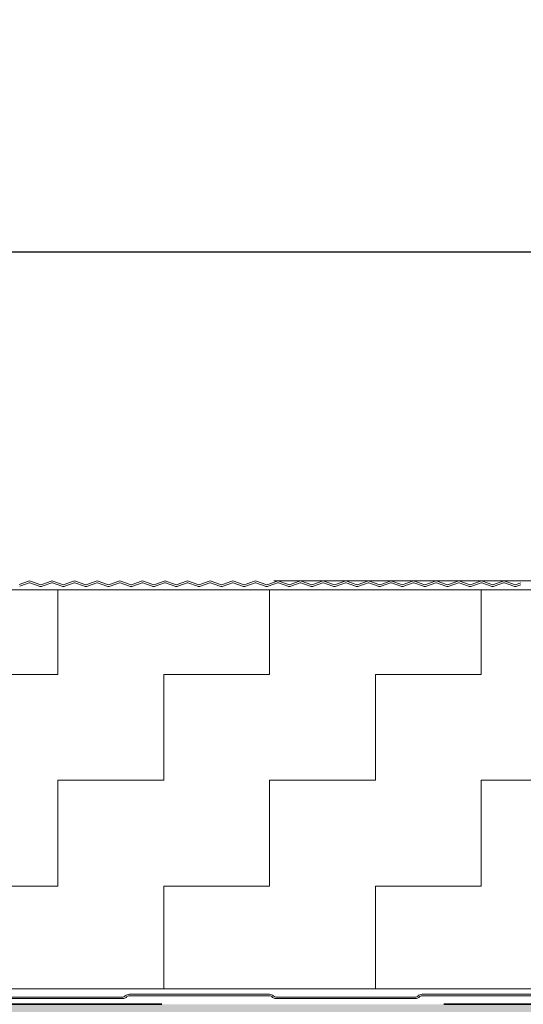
# Model space of a CAD drawing. Header units: metres. Extents: x 1314 to 1415, y -87 to -52.
# Tile 508 of 656: x 1401.399 to 1401.577, y -70.954 to -70.605. Entities that reach past the tile are written whole.
import ezdxf

# ---------------------------------------------------------------- set-up
doc = ezdxf.new("R2010")
doc.units = ezdxf.units.M
doc.header["$PDMODE"] = 65
for name, pattern in [('AUSGEZOGEN', [0]), ('PUNKT2_S9', [0.0015, 0, -0.0015]), ('STRICHPUNKT2_S5', [0.5, 0.35, -0.05, 0.05, -0.05])]:
    doc.linetypes.add(name, pattern=pattern)
doc.layers.add('XR$9$_42143', color=7, linetype='Continuous')
doc.layers.add('XR$9$_42154', color=7, linetype='Continuous')
for name, color, linetype, lineweight in [('XR$9$Achsen', 4, 'AUSGEZOGEN', 13), ('XR$9$Maßlinie 1_50', 7, 'AUSGEZOGEN', 25), ('XR$9$Muster', 4, 'AUSGEZOGEN', 13), ('XR$9$Möblierung', 4, 'AUSGEZOGEN', 13), ('XR$9$Wand Mauerwerk nt', 7, 'AUSGEZOGEN', 25), ('XR$9$Wand Mauerwerk tr_1', 42, 'AUSGEZOGEN', 18)]:
    doc.layers.add(name, color=color, linetype=linetype, lineweight=lineweight)
doc.styles.add('ARIAL', font='arial.ttf')
doc.dimstyles.new('DIMSTYLE_28', dxfattribs={"dimtxt": 0.04, "dimasz": 0.03, "dimexe": 0, "dimexo": 1e-06, "dimgap": 0.02, "dimtad": 2, "dimdec": 1, "dimlfac": 100, "dimrnd": 0.5, "dimzin": 4, "dimdsep": 46, "dimtxsty": 'ARIAL', "dimblk1": 'ALL_ML_KREIS', "dimblk2": 'ALL_ML_KREIS', "dimsah": 1, "dimcen": 0, "dimse1": 1, "dimse2": 1, "dimclrd": 7, "dimclre": 7, "dimclrt": 7, "dimadec": 0, "dimazin": 0, "dimtfac": 1, "dimtdec": 0, "dimtix": 1, "dimtmove": 2, "dimatfit": 3, "dimfxl": 0, "dimtzin": 0, "dimlwd": 0, "dimlwe": 25, "dimarcsym": 0})
doc.dimstyles.new('DIMSTYLE_61', dxfattribs={"dimtxt": 0.04, "dimasz": 0.03, "dimexe": 0, "dimexo": 1e-06, "dimgap": 0.02, "dimtad": 2, "dimdec": 3, "dimrnd": 0.005, "dimzin": 4, "dimdsep": 46, "dimtxsty": 'ARIAL', "dimblk1": 'ALL_ML_KREIS', "dimblk2": 'ALL_ML_KREIS', "dimsah": 1, "dimcen": 0, "dimse1": 1, "dimse2": 1, "dimclrd": 7, "dimclre": 7, "dimclrt": 7, "dimadec": 0, "dimazin": 0, "dimtfac": 1, "dimtdec": 0, "dimtix": 1, "dimtmove": 2, "dimatfit": 3, "dimfxl": 0, "dimtzin": 0, "dimlwd": 0, "dimlwe": 25, "dimarcsym": 0})

# ---------------------------------------------------------------- blocks, each defined once
blk = doc.blocks.new('ALL_ML_KREIS')
at = {"color": 0, "linetype": 'ByBlock', "lineweight": -2}
for p, q in [((0, -0.5), (0, 0.5)), ((-1, 0), (0.5, 0))]:
    blk.add_line(p, q, dxfattribs=at)
blk.add_circle((0, 0), 0.15, dxfattribs=at)
blk = doc.blocks.new('*D639')
at = {"layer": 'DEFPOINTS', "color": 7, "linetype": 'AUSGEZOGEN', "lineweight": 25, "transparency": 33554687}
for p in [(1400.59747, -70.45012), (1400.59747, -70.82742), (1401.82146, -70.86224)]:
    blk.add_point(p, dxfattribs=at)
at = {"layer": 'XR$9$Maßlinie 1_50', "color": 7, "linetype": 'AUSGEZOGEN', "lineweight": -2, "transparency": 33554687}
blk.add_line((1400.59747, -70.45012), (1401.82146, -70.45012), dxfattribs=at)
at = {"layer": 'XR$9$Maßlinie 1_50', "color": 7, "linetype": 'AUSGEZOGEN', "lineweight": 25, "transparency": 33554687, "xscale": 0.03, "yscale": 0.03, "zscale": 0.03, "rotation": 180}
blk.add_blockref('ALL_ML_KREIS', (1400.59747, -70.45012), dxfattribs=at)
at = {"layer": 'XR$9$Maßlinie 1_50', "color": 7, "linetype": 'AUSGEZOGEN', "lineweight": 25, "transparency": 33554687, "xscale": 0.03, "yscale": 0.03, "zscale": 0.03}
blk.add_blockref('ALL_ML_KREIS', (1401.82146, -70.45012), dxfattribs=at)
at = {"layer": 'XR$9$Maßlinie 1_50', "color": 7, "linetype": 'AUSGEZOGEN', "lineweight": 25, "transparency": 33554687, "insert": (1401.21643, -70.42012), "char_height": 0.04, "width": 0.2, "attachment_point": 5, "style": 'ARIAL'}
blk.add_mtext('\\A1;{\\A1;{1.22\\H0.026400;\\S5^ ;}}', dxfattribs=at)
blk = doc.blocks.new('*D649')
at = {"layer": 'DEFPOINTS', "color": 7, "linetype": 'AUSGEZOGEN', "lineweight": 25, "transparency": 33554687}
for p in [(1400.75747, -70.6877), (1400.75747, -70.80752), (1401.69646, -70.95437)]:
    blk.add_point(p, dxfattribs=at)
at = {"layer": 'XR$9$Maßlinie 1_50', "color": 7, "linetype": 'AUSGEZOGEN', "lineweight": -2, "transparency": 33554687}
blk.add_line((1400.75747, -70.6877), (1401.69646, -70.6877), dxfattribs=at)
at = {"layer": 'XR$9$Maßlinie 1_50', "color": 7, "linetype": 'AUSGEZOGEN', "lineweight": 25, "transparency": 33554687, "xscale": 0.03, "yscale": 0.03, "zscale": 0.03, "rotation": 180}
blk.add_blockref('ALL_ML_KREIS', (1400.75747, -70.6877), dxfattribs=at)
at = {"layer": 'XR$9$Maßlinie 1_50', "color": 7, "linetype": 'AUSGEZOGEN', "lineweight": 25, "transparency": 33554687, "xscale": 0.03, "yscale": 0.03, "zscale": 0.03}
blk.add_blockref('ALL_ML_KREIS', (1401.69646, -70.6877), dxfattribs=at)
at = {"layer": 'XR$9$Maßlinie 1_50', "color": 7, "linetype": 'AUSGEZOGEN', "lineweight": 25, "transparency": 33554687, "insert": (1401.22524, -70.65701), "char_height": 0.04, "width": 0.16, "attachment_point": 5, "style": 'ARIAL'}
blk.add_mtext('\\A1;{\\A1;{94\\H0.026400;\\S^ ;}}', dxfattribs=at)

msp = doc.modelspace()

# ---------------------------------------------------------------- hatches: boundary and pattern name
at = {"layer": 'XR$9$Muster', "linetype": 'AUSGEZOGEN', "lineweight": 13, "transparency": 33554687}
h = msp.add_hatch(dxfattribs=at)
h.set_pattern_fill('MUSTER', color=4, scale=0.0375, angle=90, style=0, pattern_type=2)
h.set_pattern_definition([(90, (-0.075, 0.075), (-0.0375, 0.0375), [0.0375, -0.0375]), (180, (-0.075, 0.075), (-0.0375, -0.0375), [0.0375, -0.0375])])
h.paths.add_polyline_path([(1401.76895, -70.80752), (1400.75747, -70.80752), (1400.75747, -70.94893), (1401.76895, -70.94893)], flags=0)
at = {"layer": 'XR$9$Möblierung', "linetype": 'AUSGEZOGEN', "lineweight": 13, "transparency": 33554687}
msp.add_hatch(color=8, dxfattribs=at).paths.add_polyline_path([(1401.62233, -71.04994), (1401.62256, -71.05008), (1401.62256, -71.05036), (1401.67476, -71.05036), (1401.67476, -71.04912), (1401.67594, -71.0482), (1401.67697, -71.04712), (1401.67783, -71.04589), (1401.67896, -71.04362), (1401.67896, -71.03937), (1401.67915, -71.03813), (1401.67972, -71.03702), (1401.6806, -71.03613), (1401.68172, -71.03556), (1401.68296, -71.03537), (1401.69246, -71.03537), (1401.69369, -71.03556), (1401.69481, -71.03613), (1401.69569, -71.03702), (1401.69626, -71.03813), (1401.69646, -71.03937), (1401.69646, -70.95437), (1401.23696, -70.95437), (1401.23096, -70.95437), (1401.21296, -70.95437), (1401.20696, -70.95437), (1400.74747, -70.95437), (1400.74747, -71.08437), (1400.74766, -71.08313), (1400.74823, -71.08202), (1400.74912, -71.08113), (1400.75023, -71.08056), (1400.75147, -71.08037), (1400.76097, -71.08037), (1400.7622, -71.08056), (1400.76332, -71.08113), (1400.7642, -71.08202), (1400.76477, -71.08313), (1400.76497, -71.08437), (1400.76497, -71.08862), (1400.76609, -71.09089), (1400.76695, -71.09212), (1400.76798, -71.0932), (1400.76917, -71.09412), (1400.76917, -71.09537), (1400.82137, -71.09537), (1400.82137, -71.09508), (1400.82159, -71.09494), (1400.82347, -71.09137), (1400.82347, -71.09064), (1400.82537, -71.09064), (1400.82537, -71.1081), (1400.82347, -71.1081), (1400.82347, -71.10737), (1400.82159, -71.1038), (1400.82137, -71.10366), (1400.82137, -71.10337), (1400.76917, -71.10337), (1400.76917, -71.10462), (1400.76798, -71.10554), (1400.76695, -71.10662), (1400.76609, -71.10785), (1400.76497, -71.11012), (1400.76497, -71.11437), (1400.76477, -71.11561), (1400.7642, -71.11672), (1400.76332, -71.11761), (1400.7622, -71.11817), (1400.76097, -71.11837), (1400.75147, -71.11837), (1400.75023, -71.11817), (1400.74912, -71.11761), (1400.74823, -71.11672), (1400.74766, -71.11561), (1400.74747, -71.11437), (1400.74747, -71.19437), (1400.74766, -71.19313), (1400.74823, -71.19202), (1400.74912, -71.19113), (1400.75023, -71.19056), (1400.75147, -71.19037), (1400.76097, -71.19037), (1400.7622, -71.19056), (1400.76332, -71.19113), (1400.7642, -71.19202), (1400.76477, -71.19313), (1400.76497, -71.19437), (1400.76497, -71.19862), (1400.76609, -71.20089), (1400.76695, -71.20212), (1400.76798, -71.2032), (1400.76917, -71.20412), (1400.76917, -71.20537), (1400.82137, -71.20537), (1400.82137, -71.20508), (1400.82159, -71.20494), (1400.82347, -71.20137), (1400.82347, -71.20064), (1400.82537, -71.20064), (1400.82537, -71.2181), (1400.82347, -71.2181), (1400.82347, -71.21737), (1400.82159, -71.2138), (1400.82137, -71.21366), (1400.82137, -71.21337), (1400.76917, -71.21337), (1400.76917, -71.21462), (1400.76798, -71.21554), (1400.76695, -71.21662), (1400.76609, -71.21785), (1400.76497, -71.22012), (1400.76497, -71.22437), (1400.76477, -71.22561), (1400.7642, -71.22672), (1400.76332, -71.22761), (1400.7622, -71.22817), (1400.76097, -71.22837), (1400.75147, -71.22837), (1400.75023, -71.22817), (1400.74912, -71.22761), (1400.74823, -71.22672), (1400.74766, -71.22561), (1400.74747, -71.22437), (1400.74747, -71.35437), (1401.69646, -71.35437), (1401.69646, -71.28937), (1401.69626, -71.29061), (1401.69569, -71.29172), (1401.69481, -71.29261), (1401.69369, -71.29317), (1401.69246, -71.29337), (1401.68296, -71.29337), (1401.68172, -71.29317), (1401.6806, -71.29261), (1401.67972, -71.29172), (1401.67915, -71.29061), (1401.67896, -71.28937), (1401.67896, -71.28512), (1401.67783, -71.28285), (1401.67697, -71.28162), (1401.67594, -71.28054), (1401.67476, -71.27962), (1401.67476, -71.27837), (1401.62256, -71.27837), (1401.62256, -71.27866), (1401.62233, -71.2788), (1401.62046, -71.28237), (1401.62046, -71.2831), (1401.61856, -71.2831), (1401.61856, -71.26564), (1401.62046, -71.26564), (1401.62046, -71.26637), (1401.62233, -71.26994), (1401.62256, -71.27008), (1401.62256, -71.27037), (1401.67476, -71.27037), (1401.67476, -71.26912), (1401.67594, -71.2682), (1401.67697, -71.26712), (1401.67783, -71.26589), (1401.67896, -71.26362), (1401.67896, -71.25937), (1401.67915, -71.25813), (1401.67972, -71.25702), (1401.6806, -71.25613), (1401.68172, -71.25556), (1401.68296, -71.25537), (1401.69246, -71.25537), (1401.69369, -71.25556), (1401.69481, -71.25613), (1401.69569, -71.25702), (1401.69626, -71.25813), (1401.69646, -71.25937), (1401.69646, -71.06937), (1401.69626, -71.07061), (1401.69569, -71.07172), (1401.69481, -71.07261), (1401.69369, -71.07317), (1401.69246, -71.07337), (1401.68296, -71.07337), (1401.68172, -71.07317), (1401.6806, -71.07261), (1401.67972, -71.07172), (1401.67915, -71.07061), (1401.67896, -71.06937), (1401.67896, -71.06512), (1401.67783, -71.06285), (1401.67697, -71.06162), (1401.67594, -71.06054), (1401.67476, -71.05962), (1401.67476, -71.05837), (1401.62256, -71.05837), (1401.62256, -71.05866), (1401.62233, -71.0588), (1401.62046, -71.06237), (1401.62046, -71.0631), (1401.61856, -71.0631), (1401.61856, -71.04564), (1401.62046, -71.04564), (1401.62046, -71.04637)])

# ---------------------------------------------------------------- linework, layer by layer
at = {"layer": 'XR$9$_42143', "color": 30, "linetype": 'AUSGEZOGEN', "lineweight": 13, "transparency": 33554687}
for p, q in [((1401.4021, -70.80443), (1401.39878, -70.80564)), ((1401.399, -70.80623), (1401.40232, -70.80502)), ((1401.40257, -70.80502), (1401.40589, -70.80623)), ((1401.40611, -70.80564), (1401.40278, -70.80443)), ((1401.41011, -70.80443), (1401.40679, -70.80564)), ((1401.407, -70.80623), (1401.41033, -70.80502)), ((1401.41058, -70.80502), (1401.4139, -70.80623)), ((1401.41411, -70.80564), (1401.41079, -70.80443)), ((1401.41812, -70.80443), (1401.4148, -70.80564)), ((1401.41501, -70.80623), (1401.41833, -70.80502)), ((1401.41859, -70.80502), (1401.42191, -70.80623)), ((1401.42212, -70.80564), (1401.4188, -70.80443)), ((1401.42613, -70.80443), (1401.42281, -70.80564)), ((1401.42302, -70.80623), (1401.42634, -70.80502)), ((1401.4266, -70.80502), (1401.42992, -70.80623)), ((1401.43013, -70.80564), (1401.42681, -70.80443)), ((1401.43414, -70.80443), (1401.43081, -70.80564)), ((1401.43103, -70.80623), (1401.43435, -70.80502)), ((1401.4346, -70.80502), (1401.43792, -70.80623)), ((1401.43814, -70.80564), (1401.43482, -70.80443)), ((1401.44214, -70.80443), (1401.43882, -70.80564)), ((1401.43904, -70.80623), (1401.44236, -70.80502)), ((1401.44261, -70.80502), (1401.44593, -70.80623)), ((1401.44615, -70.80564), (1401.44283, -70.80443)), ((1401.45015, -70.80443), (1401.44683, -70.80564)), ((1401.44705, -70.80623), (1401.45037, -70.80502)), ((1401.45062, -70.80502), (1401.45394, -70.80623)), ((1401.45416, -70.80564), (1401.45084, -70.80443)), ((1401.45816, -70.80443), (1401.45484, -70.80564)), ((1401.45506, -70.80623), (1401.45838, -70.80502)), ((1401.45863, -70.80502), (1401.46195, -70.80623)), ((1401.46217, -70.80564), (1401.45885, -70.80443)), ((1401.46617, -70.80443), (1401.46285, -70.80564)), ((1401.46306, -70.80623), (1401.46639, -70.80502)), ((1401.46664, -70.80502), (1401.46996, -70.80623)), ((1401.47017, -70.80564), (1401.46685, -70.80443)), ((1401.47418, -70.80443), (1401.47086, -70.80564)), ((1401.47107, -70.80623), (1401.47439, -70.80502)), ((1401.47465, -70.80502), (1401.47797, -70.80623)), ((1401.47818, -70.80564), (1401.47486, -70.80443)), ((1401.48219, -70.80443), (1401.47887, -70.80564)), ((1401.47908, -70.80623), (1401.4824, -70.80502)), ((1401.48266, -70.80502), (1401.48598, -70.80623)), ((1401.48619, -70.80564), (1401.48287, -70.80443)), ((1401.4902, -70.80443), (1401.48688, -70.80564)), ((1401.48709, -70.80623), (1401.49041, -70.80502)), ((1401.49066, -70.80502), (1401.49399, -70.80623)), ((1401.4942, -70.80564), (1401.49088, -70.80443)), ((1401.49821, -70.80443), (1401.49488, -70.80564)), ((1401.4951, -70.80623), (1401.49842, -70.80502)), ((1401.49867, -70.80502), (1401.50199, -70.80623)), ((1401.50221, -70.80564), (1401.49889, -70.80443)), ((1401.50621, -70.80443), (1401.50289, -70.80564)), ((1401.50311, -70.80623), (1401.50643, -70.80502)), ((1401.50668, -70.80502), (1401.51, -70.80623)), ((1401.51022, -70.80564), (1401.5069, -70.80443)), ((1401.51422, -70.80443), (1401.5109, -70.80564)), ((1401.51112, -70.80623), (1401.51444, -70.80502)), ((1401.51469, -70.80502), (1401.51801, -70.80623)), ((1401.51823, -70.80564), (1401.51491, -70.80443)), ((1401.52223, -70.80443), (1401.51891, -70.80564)), ((1401.51913, -70.80623), (1401.52245, -70.80502)), ((1401.5227, -70.80502), (1401.52602, -70.80623)), ((1401.52624, -70.80564), (1401.52291, -70.80443)), ((1401.53024, -70.80443), (1401.52692, -70.80564)), ((1401.52713, -70.80623), (1401.53045, -70.80502)), ((1401.53071, -70.80502), (1401.53403, -70.80623)), ((1401.53424, -70.80564), (1401.53092, -70.80443)), ((1401.53825, -70.80443), (1401.53493, -70.80564)), ((1401.53514, -70.80623), (1401.53846, -70.80502)), ((1401.53872, -70.80502), (1401.54204, -70.80623)), ((1401.54225, -70.80564), (1401.53893, -70.80443)), ((1401.54626, -70.80443), (1401.54294, -70.80564)), ((1401.54315, -70.80623), (1401.54647, -70.80502)), ((1401.54673, -70.80502), (1401.55005, -70.80623)), ((1401.55026, -70.80564), (1401.54694, -70.80443)), ((1401.55427, -70.80443), (1401.55094, -70.80564)), ((1401.55116, -70.80623), (1401.55448, -70.80502)), ((1401.55473, -70.80502), (1401.55805, -70.80623)), ((1401.55827, -70.80564), (1401.55495, -70.80443)), ((1401.56227, -70.80443), (1401.55895, -70.80564)), ((1401.55917, -70.80623), (1401.56249, -70.80502)), ((1401.56274, -70.80502), (1401.56606, -70.80623)), ((1401.56628, -70.80564), (1401.56296, -70.80443)), ((1401.57028, -70.80443), (1401.56696, -70.80564)), ((1401.56718, -70.80623), (1401.5705, -70.80502)), ((1401.57075, -70.80502), (1401.57407, -70.80623)), ((1401.57429, -70.80564), (1401.57097, -70.80443)), ((1401.57664, -70.80503), (1401.57497, -70.80564)), ((1401.57519, -70.80623), (1401.57664, -70.8057)), ((1401.43555, -70.95182), (1401.386, -70.95182)), ((1401.4364, -70.9514), (1401.4363, -70.95151)), ((1401.43669, -70.9519), (1401.43679, -70.95179)), ((1401.43782, -70.95137), (1401.4875, -70.95137)), ((1401.48852, -70.95179), (1401.48863, -70.9519)), ((1401.48902, -70.95151), (1401.48891, -70.9514)), ((1401.53932, -70.95182), (1401.48976, -70.95182)), ((1401.54017, -70.9514), (1401.54006, -70.95151)), ((1401.54045, -70.9519), (1401.54056, -70.95179)), ((1401.59126, -70.95082), (1401.54158, -70.95082)), ((1401.54158, -70.95137), (1401.59126, -70.95137)), ((1401.386, -70.95237), (1401.43555, -70.95237)), ((1401.48976, -70.95237), (1401.53932, -70.95237))]:
    msp.add_line(p, q, dxfattribs=at)
for centre, radius, start, end in [((1401.40244, -70.80537), 0.001, 70.0189, 109.9791), ((1401.40244, -70.80537), 0.00037, 70.0189, 109.9791), ((1401.41045, -70.80537), 0.001, 70.0189, 109.9791), ((1401.41045, -70.80537), 0.00037, 70.0189, 109.9791), ((1401.41045, -70.80537), 0.00037, 70.0189, 109.9791), ((1401.41846, -70.80537), 0.001, 70.0189, 109.9791), ((1401.41846, -70.80537), 0.00037, 70.0189, 109.9791), ((1401.42647, -70.80537), 0.001, 70.0189, 109.9791), ((1401.42647, -70.80537), 0.00037, 70.0189, 109.9791), ((1401.43448, -70.80537), 0.001, 70.0189, 109.9791), ((1401.43448, -70.80537), 0.00037, 70.0189, 109.9791), ((1401.44249, -70.80537), 0.001, 70.0189, 109.9791), ((1401.44249, -70.80537), 0.00037, 70.0189, 109.9791), ((1401.45049, -70.80537), 0.001, 70.0189, 109.9791), ((1401.45049, -70.80537), 0.00037, 70.0189, 109.9791), ((1401.4585, -70.80537), 0.001, 70.0189, 109.9791), ((1401.4585, -70.80537), 0.00037, 70.0189, 109.9791), ((1401.46651, -70.80537), 0.001, 70.0189, 109.9791), ((1401.46651, -70.80537), 0.00037, 70.0189, 109.9791), ((1401.47452, -70.80537), 0.001, 70.0189, 109.9791), ((1401.47452, -70.80537), 0.00037, 70.0189, 109.9791), ((1401.48253, -70.80537), 0.001, 70.0189, 109.9791), ((1401.48253, -70.80537), 0.00037, 70.0189, 109.9791), ((1401.49054, -70.80537), 0.001, 70.0189, 109.9791), ((1401.49054, -70.80537), 0.00037, 70.0189, 109.9791), ((1401.49855, -70.80537), 0.001, 70.0189, 109.9791), ((1401.49855, -70.80537), 0.00037, 70.0189, 109.9791), ((1401.50656, -70.80537), 0.001, 70.0189, 109.9791), ((1401.50656, -70.80537), 0.00037, 70.0189, 109.9791), ((1401.51456, -70.80537), 0.001, 70.0189, 109.9791), ((1401.51456, -70.80537), 0.00037, 70.0189, 109.9791), ((1401.52257, -70.80537), 0.001, 70.0189, 109.9791), ((1401.52257, -70.80537), 0.00037, 70.0189, 109.9791), ((1401.53058, -70.80537), 0.001, 70.0189, 109.9791), ((1401.53058, -70.80537), 0.00037, 70.0189, 109.9791), ((1401.53859, -70.80537), 0.001, 70.0189, 109.9791), ((1401.53859, -70.80537), 0.00037, 70.0189, 109.9791), ((1401.5466, -70.80537), 0.001, 70.0189, 109.9791), ((1401.5466, -70.80537), 0.00037, 70.0189, 109.9791), ((1401.55461, -70.80537), 0.001, 70.0189, 109.9791), ((1401.55461, -70.80537), 0.00037, 70.0189, 109.9791), ((1401.56262, -70.80537), 0.001, 70.0189, 109.9791), ((1401.56262, -70.80537), 0.00037, 70.0189, 109.9791), ((1401.57062, -70.80537), 0.001, 70.0189, 109.9791), ((1401.57062, -70.80537), 0.00037, 70.0189, 109.9791), ((1401.40645, -70.8047), 0.00163, 250.0189, 289.9791), ((1401.40645, -70.8047), 0.001, 250.0189, 289.9791), ((1401.41446, -70.8047), 0.00163, 250.0189, 289.9791), ((1401.41446, -70.8047), 0.001, 250.0189, 289.9791), ((1401.42246, -70.8047), 0.00163, 250.0189, 289.9791), ((1401.42246, -70.8047), 0.001, 250.0189, 289.9791), ((1401.43047, -70.8047), 0.00163, 250.0189, 289.9791), ((1401.43047, -70.8047), 0.001, 250.0189, 289.9791), ((1401.43848, -70.8047), 0.00163, 250.0189, 289.9791), ((1401.43848, -70.8047), 0.001, 250.0189, 289.9791), ((1401.44649, -70.8047), 0.00163, 250.0189, 289.9791), ((1401.44649, -70.8047), 0.001, 250.0189, 289.9791), ((1401.4545, -70.8047), 0.00163, 250.0189, 289.9791), ((1401.4545, -70.8047), 0.001, 250.0189, 289.9791), ((1401.46251, -70.8047), 0.00163, 250.0189, 289.9791), ((1401.46251, -70.8047), 0.001, 250.0189, 289.9791), ((1401.47052, -70.8047), 0.00163, 250.0189, 289.9791), ((1401.47052, -70.8047), 0.001, 250.0189, 289.9791), ((1401.47852, -70.8047), 0.00163, 250.0189, 289.9791), ((1401.47852, -70.8047), 0.001, 250.0189, 289.9791), ((1401.48653, -70.8047), 0.00163, 250.0189, 289.9791), ((1401.48653, -70.8047), 0.001, 250.0189, 289.9791), ((1401.49454, -70.8047), 0.00163, 250.0189, 289.9791), ((1401.49454, -70.8047), 0.001, 250.0189, 289.9791), ((1401.50255, -70.8047), 0.00163, 250.0189, 289.9791), ((1401.50255, -70.8047), 0.001, 250.0189, 289.9791), ((1401.51056, -70.8047), 0.00163, 250.0189, 289.9791), ((1401.51056, -70.8047), 0.001, 250.0189, 289.9791), ((1401.51857, -70.8047), 0.00163, 250.0189, 289.9791), ((1401.51857, -70.8047), 0.001, 250.0189, 289.9791), ((1401.52658, -70.8047), 0.00163, 250.0189, 289.9791), ((1401.52658, -70.8047), 0.001, 250.0189, 289.9791), ((1401.53459, -70.8047), 0.00163, 250.0189, 289.9791), ((1401.53459, -70.8047), 0.001, 250.0189, 289.9791), ((1401.54259, -70.8047), 0.00163, 250.0189, 289.9791), ((1401.54259, -70.8047), 0.001, 250.0189, 289.9791), ((1401.5506, -70.8047), 0.00163, 250.0189, 289.9791), ((1401.5506, -70.8047), 0.001, 250.0189, 289.9791), ((1401.55861, -70.8047), 0.00163, 250.0189, 289.9791), ((1401.55861, -70.8047), 0.001, 250.0189, 289.9791), ((1401.56662, -70.8047), 0.00163, 250.0189, 289.9791), ((1401.56662, -70.8047), 0.001, 250.0189, 289.9791), ((1401.57463, -70.8047), 0.00163, 250.0189, 289.9791), ((1401.57463, -70.8047), 0.001, 250.0189, 289.9791), ((1401.43555, -70.95077), 0.00105, 270, 315), ((1401.43555, -70.95077), 0.0016, 270, 315), ((1401.43782, -70.95282), 0.002, 90, 135), ((1401.43782, -70.95282), 0.00145, 90, 135), ((1401.4875, -70.95282), 0.002, 45, 90), ((1401.4875, -70.95282), 0.00145, 45, 90), ((1401.48976, -70.95077), 0.0016, 225, 270), ((1401.48976, -70.95077), 0.00105, 225, 270), ((1401.53932, -70.95077), 0.00105, 270, 315), ((1401.53932, -70.95077), 0.0016, 270, 315), ((1401.54158, -70.95282), 0.002, 90, 135), ((1401.54158, -70.95282), 0.00145, 90, 135)]:
    msp.add_arc(centre, radius, start, end, dxfattribs=at)
at = {"layer": 'XR$9$_42154', "color": 51, "linetype": 'AUSGEZOGEN', "lineweight": 13, "transparency": 33554687}
for p, q in [((1401.40232, -70.80502), (1401.399, -70.80623)), ((1401.40589, -70.80623), (1401.40257, -70.80502)), ((1401.41033, -70.80502), (1401.407, -70.80623)), ((1401.4139, -70.80623), (1401.41058, -70.80502)), ((1401.41833, -70.80502), (1401.41501, -70.80623)), ((1401.42191, -70.80623), (1401.41859, -70.80502)), ((1401.42634, -70.80502), (1401.42302, -70.80623)), ((1401.42992, -70.80623), (1401.4266, -70.80502)), ((1401.43435, -70.80502), (1401.43103, -70.80623)), ((1401.43792, -70.80623), (1401.4346, -70.80502)), ((1401.44236, -70.80502), (1401.43904, -70.80623)), ((1401.44593, -70.80623), (1401.44261, -70.80502)), ((1401.45037, -70.80502), (1401.44705, -70.80623)), ((1401.45394, -70.80623), (1401.45062, -70.80502)), ((1401.45838, -70.80502), (1401.45506, -70.80623)), ((1401.46195, -70.80623), (1401.45863, -70.80502)), ((1401.46639, -70.80502), (1401.46306, -70.80623)), ((1401.46996, -70.80623), (1401.46664, -70.80502)), ((1401.47439, -70.80502), (1401.47107, -70.80623)), ((1401.47797, -70.80623), (1401.47465, -70.80502)), ((1401.4824, -70.80502), (1401.47908, -70.80623)), ((1401.48598, -70.80623), (1401.48266, -70.80502)), ((1401.49041, -70.80502), (1401.48709, -70.80623)), ((1401.49399, -70.80623), (1401.49066, -70.80502)), ((1401.49842, -70.80502), (1401.4951, -70.80623)), ((1401.50199, -70.80623), (1401.49867, -70.80502)), ((1401.50643, -70.80502), (1401.50311, -70.80623)), ((1401.51, -70.80623), (1401.50668, -70.80502)), ((1401.51444, -70.80502), (1401.51112, -70.80623)), ((1401.51801, -70.80623), (1401.51469, -70.80502)), ((1401.52245, -70.80502), (1401.51913, -70.80623)), ((1401.52602, -70.80623), (1401.5227, -70.80502)), ((1401.53045, -70.80502), (1401.52713, -70.80623)), ((1401.53403, -70.80623), (1401.53071, -70.80502)), ((1401.53846, -70.80502), (1401.53514, -70.80623)), ((1401.54204, -70.80623), (1401.53872, -70.80502)), ((1401.54647, -70.80502), (1401.54315, -70.80623)), ((1401.55005, -70.80623), (1401.54673, -70.80502)), ((1401.55448, -70.80502), (1401.55116, -70.80623)), ((1401.55805, -70.80623), (1401.55473, -70.80502)), ((1401.56249, -70.80502), (1401.55917, -70.80623)), ((1401.56606, -70.80623), (1401.56274, -70.80502)), ((1401.5705, -70.80502), (1401.56718, -70.80623)), ((1401.57407, -70.80623), (1401.57075, -70.80502)), ((1401.57664, -70.8057), (1401.57519, -70.80623)), ((1401.386, -70.95182), (1401.43555, -70.95182)), ((1401.4363, -70.95151), (1401.4364, -70.9514)), ((1401.43782, -70.95082), (1401.4875, -70.95082)), ((1401.48891, -70.9514), (1401.48902, -70.95151)), ((1401.48976, -70.95182), (1401.53932, -70.95182)), ((1401.54006, -70.95151), (1401.54017, -70.9514)), ((1401.54158, -70.95082), (1401.59126, -70.95082))]:
    msp.add_line(p, q, dxfattribs=at)
for centre, radius, start, end in [((1401.40244, -70.80537), 0.00037, 70.0189, 109.9791), ((1401.41045, -70.80537), 0.00037, 70.0189, 109.9791), ((1401.41045, -70.80537), 0.00037, 70.0189, 109.9791), ((1401.41846, -70.80537), 0.00037, 70.0189, 109.9791), ((1401.42647, -70.80537), 0.00037, 70.0189, 109.9791), ((1401.43448, -70.80537), 0.00037, 70.0189, 109.9791), ((1401.44249, -70.80537), 0.00037, 70.0189, 109.9791), ((1401.45049, -70.80537), 0.00037, 70.0189, 109.9791), ((1401.4585, -70.80537), 0.00037, 70.0189, 109.9791), ((1401.46651, -70.80537), 0.00037, 70.0189, 109.9791), ((1401.47452, -70.80537), 0.00037, 70.0189, 109.9791), ((1401.48253, -70.80537), 0.00037, 70.0189, 109.9791), ((1401.49054, -70.80537), 0.00037, 70.0189, 109.9791), ((1401.49855, -70.80537), 0.00037, 70.0189, 109.9791), ((1401.50656, -70.80537), 0.00037, 70.0189, 109.9791), ((1401.51456, -70.80537), 0.00037, 70.0189, 109.9791), ((1401.52257, -70.80537), 0.00037, 70.0189, 109.9791), ((1401.53058, -70.80537), 0.00037, 70.0189, 109.9791), ((1401.53859, -70.80537), 0.00037, 70.0189, 109.9791), ((1401.5466, -70.80537), 0.00037, 70.0189, 109.9791), ((1401.55461, -70.80537), 0.00037, 70.0189, 109.9791), ((1401.56262, -70.80537), 0.00037, 70.0189, 109.9791), ((1401.57062, -70.80537), 0.00037, 70.0189, 109.9791), ((1401.40645, -70.8047), 0.00163, 250.0189, 289.9791), ((1401.41446, -70.8047), 0.00163, 250.0189, 289.9791), ((1401.42246, -70.8047), 0.00163, 250.0189, 289.9791), ((1401.43047, -70.8047), 0.00163, 250.0189, 289.9791), ((1401.43848, -70.8047), 0.00163, 250.0189, 289.9791), ((1401.44649, -70.8047), 0.00163, 250.0189, 289.9791), ((1401.4545, -70.8047), 0.00163, 250.0189, 289.9791), ((1401.46251, -70.8047), 0.00163, 250.0189, 289.9791), ((1401.47052, -70.8047), 0.00163, 250.0189, 289.9791), ((1401.47852, -70.8047), 0.00163, 250.0189, 289.9791), ((1401.48653, -70.8047), 0.00163, 250.0189, 289.9791), ((1401.49454, -70.8047), 0.00163, 250.0189, 289.9791), ((1401.50255, -70.8047), 0.00163, 250.0189, 289.9791), ((1401.51056, -70.8047), 0.00163, 250.0189, 289.9791), ((1401.51857, -70.8047), 0.00163, 250.0189, 289.9791), ((1401.52658, -70.8047), 0.00163, 250.0189, 289.9791), ((1401.53459, -70.8047), 0.00163, 250.0189, 289.9791), ((1401.54259, -70.8047), 0.00163, 250.0189, 289.9791), ((1401.5506, -70.8047), 0.00163, 250.0189, 289.9791), ((1401.55861, -70.8047), 0.00163, 250.0189, 289.9791), ((1401.56662, -70.8047), 0.00163, 250.0189, 289.9791), ((1401.57463, -70.8047), 0.00163, 250.0189, 289.9791), ((1401.43555, -70.95077), 0.00105, 270, 315), ((1401.43782, -70.95282), 0.002, 90, 135), ((1401.4875, -70.95282), 0.002, 45, 90), ((1401.48976, -70.95077), 0.00105, 225, 270), ((1401.53932, -70.95077), 0.00105, 270, 315), ((1401.54158, -70.95282), 0.002, 90, 135)]:
    msp.add_arc(centre, radius, start, end, dxfattribs=at)
at = {"layer": 'XR$9$Achsen', "color": 4, "linetype": 'STRICHPUNKT2_S5', "lineweight": 35, "transparency": 33554687}
msp.add_line((1400.24931, -70.95437), (1404.67296, -70.95437), dxfattribs=at)
at = {"layer": 'XR$9$Wand Mauerwerk nt', "color": 7, "linetype": 'AUSGEZOGEN', "lineweight": 13, "transparency": 33554687}
for p, q in [((1401.82146, -70.80752), (1400.74747, -70.80752)), ((1401.82146, -70.94893), (1400.74747, -70.94893))]:
    msp.add_line(p, q, dxfattribs=at)
at = {"layer": 'XR$9$Wand Mauerwerk tr_1', "color": 52, "linetype": 'PUNKT2_S9', "lineweight": 13, "transparency": 33554687}
msp.add_line((1400.28904, -70.80437), (1402.12316, -70.80437), dxfattribs=at)

# ---------------------------------------------------------------- dimensions: what is measured, and where the dimension line sits
at = {"layer": 'XR$9$Maßlinie 1_50', "color": 7, "linetype": 'AUSGEZOGEN', "lineweight": 25, "transparency": 33554687}
for base, p1, p2, dimstyle, picture, middle in [((1401.82146, -70.45012), (1400.59747, -70.82741), (1401.82146, -70.86224), 'DIMSTYLE_61', '*D639', (1401.21643, -70.42012)), ((1401.69646, -70.6877), (1400.75747, -70.80752), (1401.69646, -70.95437), 'DIMSTYLE_28', '*D649', (1401.22524, -70.65701))]:
    dim = msp.add_linear_dim(base=base, p1=p1, p2=p2, dimstyle=dimstyle, override={"dimpost": '<>', "dimclrd": 7, "dimclre": 7, "dimclrt": 7, "dimlwd": 0, "dimlwe": 25}, dxfattribs=at)
    dim.commit()
    dim.dimension.update_dxf_attribs({"geometry": picture, "text_midpoint": middle, "dimtype": 160})

doc.saveas('drawing.dxf')
